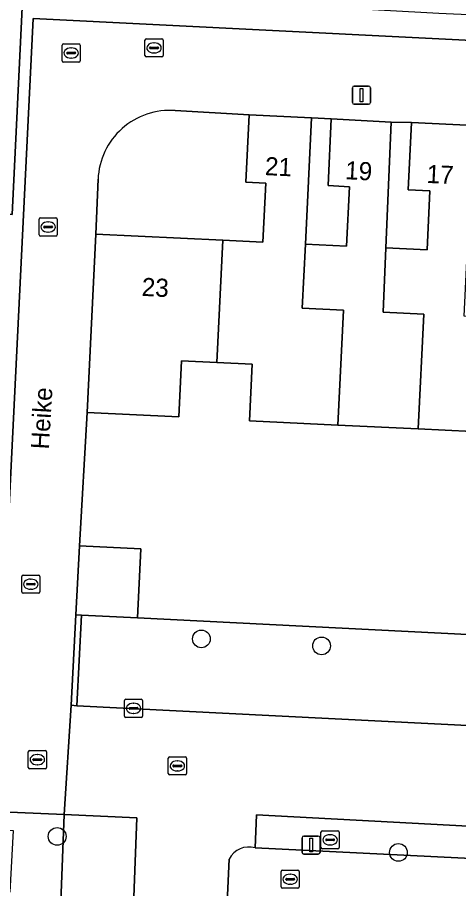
# Model space of a CAD drawing. Extents: x 162989 to 165008, y 383432 to 384338.
# Drawn here: x 164613.18 to 164637.52, y 383882.39 to 383930.44 of the extents above; entities that cross this region are included whole.
import ezdxf

# ---------------------------------------------------------------- set-up
doc = ezdxf.new("R2010")
doc.units = 0
for name, color, linetype in [('IMGEO_Boom', 7, 'Continuous'), ('IMGEO_Brandkraan', 7, 'Continuous'), ('IMGEO_Erf', 7, 'Continuous'), ('IMGEO_Kolk', 7, 'Continuous'), ('IMGEO_Lichtmast', 7, 'Continuous'), ('IMGEO_Muur', 7, 'Continuous'), ('IMGEO_Openbare_ruimte_label', 7, 'Continuous'), ('IMGEO_Pand', 7, 'Continuous'), ('IMGEO_Pand_nummerreeks', 7, 'Continuous'), ('IMGEO_Parkeervlak_open', 7, 'Continuous'), ('IMGEO_Rijbaan_lokaal_open', 7, 'Continuous'), ('IMGEO_Rioolput', 7, 'Continuous'), ('IMGEO_Voetpad_open', 7, 'Continuous')]:
    doc.layers.add(name, color=color, linetype=linetype)

msp = doc.modelspace()

# ---------------------------------------------------------------- linework, layer by layer
at = {"layer": 'IMGEO_Boom'}
for centre in [(164623.33, 383896.159), (164629.961, 383895.773), (164615.376, 383885.262), (164634.201, 383884.379)]:
    msp.add_circle(centre, 0.489, dxfattribs=at)
at = {"layer": 'IMGEO_Brandkraan'}
for p, q in [((164627.806, 383883.401), (164628.658, 383883.401)), ((164627.731, 383882.475), (164627.731, 383883.327)), ((164627.99, 383882.895), (164627.99, 383882.907)), ((164628.033, 383882.944), (164628.431, 383882.944)), ((164628.219, 383883.181), (164628.244, 383883.181)), ((164628.474, 383882.907), (164628.474, 383882.895)), ((164628.732, 383883.327), (164628.732, 383882.475)), ((164628.658, 383882.401), (164627.806, 383882.401)), ((164628.428, 383882.858), (164628.03, 383882.858)), ((164628.242, 383882.621), (164628.217, 383882.621))]:
    msp.add_line(p, q, dxfattribs=at)
for points in [[(164627.806, 383883.401), (164628.658, 383883.401)], [(164627.731, 383882.475), (164627.731, 383883.327)], [(164628.732, 383883.327), (164628.732, 383882.475)], [(164628.658, 383882.401), (164627.806, 383882.401)]]:
    msp.add_lwpolyline(points, dxfattribs=at)
for centre, radius, start, end in [((164627.808, 383883.325), 0.0765, 91.552, 178.448), ((164627.808, 383883.325), 0.0765, 91.552, 178.448), ((164628.656, 383883.325), 0.0765, 1.552, 88.448), ((164628.656, 383883.325), 0.0765, 1.552, 88.448), ((164628.03, 383882.904), 0.0403, 85.8775, 175.7526), ((164628.027, 383882.894), 0.0366, 178.938, 274.7102), ((164628.431, 383882.901), 0.043, 264.8664, 352.4533), ((164628.435, 383882.906), 0.0386, 1.7309, 96.639), ((164627.808, 383882.477), 0.0765, 181.552, 268.448), ((164627.808, 383882.477), 0.0765, 181.552, 268.448), ((164628.656, 383882.477), 0.0765, 271.552, 358.448), ((164628.656, 383882.477), 0.0765, 271.552, 358.448)]:
    msp.add_arc(centre, radius, start, end, dxfattribs=at)
for centre, major_axis, ratio, start_param, end_param in [((164628.218, 383882.901), (-0.387, 0.002), 0.722429, 4.712389, 7.853982), ((164628.243, 383882.901), (-0.39, 0.002), 0.717154, 1.570796, 4.712389)]:
    msp.add_ellipse(centre, major_axis=major_axis, ratio=ratio, start_param=start_param, end_param=end_param, dxfattribs=at)
at = {"layer": 'IMGEO_Erf'}
for points in [[(164617.632, 383921.51), (164617.504, 383918.488), (164624.514, 383918.145), (164626.721, 383918.037), (164626.88, 383921.301), (164625.792, 383921.354), (164625.974, 383925.067), (164621.889, 383925.295)], [(164639.76, 383907.517), (164635.294, 383907.736), (164630.854, 383907.953), (164625.979, 383908.191), (164626.131, 383911.308), (164624.185, 383911.403), (164622.24, 383911.498), (164622.088, 383908.402), (164617.023, 383908.65), (164616.6, 383901.294), (164619.991, 383901.128), (164619.805, 383897.311), (164658.775, 383895.348)]]:
    msp.add_lwpolyline(points, dxfattribs=at)
for points in [[(164629.408, 383924.9), (164629.067, 383917.932), (164631.334, 383917.821), (164631.495, 383921.1), (164630.32, 383921.158), (164630.493, 383924.838)], [(164633.799, 383924.668), (164633.506, 383917.733), (164635.779, 383917.622), (164635.938, 383920.877), (164634.736, 383920.936), (164634.916, 383924.636)]]:
    msp.add_lwpolyline(points, close=True, dxfattribs=at)
msp.add_arc((164621.585, 383921.351), 3.956, 85.5887, 177.6934, dxfattribs=at)
at = {"layer": 'IMGEO_Kolk'}
for p, q in [((164620.218, 383928.329), (164620.218, 383929.181)), ((164620.293, 383929.255), (164621.145, 383929.255)), ((164620.706, 383929.035), (164620.731, 383929.035)), ((164621.219, 383929.181), (164621.219, 383928.329)), ((164620.477, 383928.749), (164620.477, 383928.761)), ((164620.915, 383928.712), (164620.517, 383928.712)), ((164620.52, 383928.798), (164620.918, 383928.798)), ((164620.961, 383928.761), (164620.961, 383928.749)), ((164621.145, 383928.255), (164620.293, 383928.255)), ((164620.729, 383928.475), (164620.704, 383928.475)), ((164614.377, 383918.452), (164614.377, 383919.304)), ((164614.452, 383919.378), (164615.304, 383919.378)), ((164614.679, 383918.921), (164615.077, 383918.921)), ((164614.865, 383919.158), (164614.89, 383919.158)), ((164615.378, 383919.304), (164615.378, 383918.452)), ((164614.636, 383918.872), (164614.636, 383918.884)), ((164615.074, 383918.835), (164614.676, 383918.835)), ((164614.888, 383918.598), (164614.863, 383918.598)), ((164615.12, 383918.884), (164615.12, 383918.872)), ((164615.304, 383918.378), (164614.452, 383918.378)), ((164613.424, 383898.748), (164613.424, 383899.6)), ((164613.499, 383899.674), (164614.351, 383899.674)), ((164613.726, 383899.217), (164614.124, 383899.217)), ((164613.912, 383899.454), (164613.937, 383899.454)), ((164614.425, 383899.6), (164614.425, 383898.748)), ((164613.683, 383899.168), (164613.683, 383899.18)), ((164614.121, 383899.131), (164613.723, 383899.131)), ((164613.935, 383898.894), (164613.91, 383898.894)), ((164614.167, 383899.18), (164614.167, 383899.168)), ((164614.351, 383898.674), (164613.499, 383898.674)), ((164619.088, 383891.902), (164619.088, 383892.754)), ((164619.163, 383892.828), (164620.015, 383892.828)), ((164619.576, 383892.608), (164619.601, 383892.608)), ((164620.089, 383892.754), (164620.089, 383891.902)), ((164619.347, 383892.322), (164619.347, 383892.334)), ((164619.785, 383892.285), (164619.387, 383892.285)), ((164619.39, 383892.371), (164619.788, 383892.371)), ((164619.599, 383892.048), (164619.574, 383892.048)), ((164619.831, 383892.334), (164619.831, 383892.322)), ((164620.015, 383891.828), (164619.163, 383891.828)), ((164629.928, 383884.647), (164629.928, 383885.499)), ((164630.003, 383885.573), (164630.855, 383885.573)), ((164630.416, 383885.353), (164630.441, 383885.353)), ((164630.929, 383885.499), (164630.929, 383884.647)), ((164630.187, 383885.067), (164630.187, 383885.079)), ((164630.625, 383885.03), (164630.227, 383885.03)), ((164630.23, 383885.116), (164630.628, 383885.116)), ((164630.439, 383884.793), (164630.414, 383884.793)), ((164630.671, 383885.079), (164630.671, 383885.067)), ((164630.855, 383884.573), (164630.003, 383884.573))]:
    msp.add_line(p, q, dxfattribs=at)
for points in [[(164620.218, 383928.329), (164620.218, 383929.181)], [(164620.293, 383929.255), (164621.145, 383929.255)], [(164621.219, 383929.181), (164621.219, 383928.329)], [(164621.145, 383928.255), (164620.293, 383928.255)], [(164614.377, 383918.452), (164614.377, 383919.304)], [(164614.452, 383919.378), (164615.304, 383919.378)], [(164615.378, 383919.304), (164615.378, 383918.452)], [(164615.304, 383918.378), (164614.452, 383918.378)], [(164613.424, 383898.748), (164613.424, 383899.6)], [(164613.499, 383899.674), (164614.351, 383899.674)], [(164614.425, 383899.6), (164614.425, 383898.748)], [(164614.351, 383898.674), (164613.499, 383898.674)], [(164619.088, 383891.902), (164619.088, 383892.754)], [(164619.163, 383892.828), (164620.015, 383892.828)], [(164620.089, 383892.754), (164620.089, 383891.902)], [(164620.015, 383891.828), (164619.163, 383891.828)], [(164629.928, 383884.647), (164629.928, 383885.499)], [(164630.003, 383885.573), (164630.855, 383885.573)], [(164630.929, 383885.499), (164630.929, 383884.647)], [(164630.855, 383884.573), (164630.003, 383884.573)]]:
    msp.add_lwpolyline(points, dxfattribs=at)
for centre, radius, start, end in [((164620.295, 383929.179), 0.0765, 91.552, 178.448), ((164620.295, 383929.179), 0.0765, 91.552, 178.448), ((164621.143, 383929.179), 0.0765, 1.552, 88.448), ((164621.143, 383929.179), 0.0765, 1.552, 88.448), ((164620.517, 383928.758), 0.0403, 85.8775, 175.7526), ((164620.514, 383928.748), 0.0366, 178.938, 274.7102), ((164620.918, 383928.755), 0.043, 264.8664, 352.4533), ((164620.922, 383928.76), 0.0386, 1.7309, 96.639), ((164620.295, 383928.331), 0.0765, 181.552, 268.448), ((164620.295, 383928.331), 0.0765, 181.552, 268.448), ((164621.143, 383928.331), 0.0765, 271.552, 358.448), ((164621.143, 383928.331), 0.0765, 271.552, 358.448), ((164614.454, 383919.302), 0.0765, 91.552, 178.448), ((164614.454, 383919.302), 0.0765, 91.552, 178.448), ((164614.676, 383918.881), 0.0403, 85.8775, 175.7526), ((164615.081, 383918.883), 0.0386, 1.7309, 96.639), ((164615.302, 383919.302), 0.0765, 1.552, 88.448), ((164615.302, 383919.302), 0.0765, 1.552, 88.448), ((164614.454, 383918.454), 0.0765, 181.552, 268.448), ((164614.454, 383918.454), 0.0765, 181.552, 268.448), ((164614.673, 383918.871), 0.0366, 178.938, 274.7102), ((164615.077, 383918.878), 0.043, 264.8664, 352.4533), ((164615.302, 383918.454), 0.0765, 271.552, 358.448), ((164615.302, 383918.454), 0.0765, 271.552, 358.448), ((164613.501, 383899.598), 0.0765, 91.552, 178.448), ((164613.501, 383899.598), 0.0765, 91.552, 178.448), ((164613.723, 383899.177), 0.0403, 85.8775, 175.7526), ((164614.128, 383899.179), 0.0386, 1.7309, 96.639), ((164614.349, 383899.598), 0.0765, 1.552, 88.448), ((164614.349, 383899.598), 0.0765, 1.552, 88.448), ((164613.501, 383898.75), 0.0765, 181.552, 268.448), ((164613.501, 383898.75), 0.0765, 181.552, 268.448), ((164613.72, 383899.167), 0.0366, 178.938, 274.7102), ((164614.124, 383899.174), 0.043, 264.8664, 352.4533), ((164614.349, 383898.75), 0.0765, 271.552, 358.448), ((164614.349, 383898.75), 0.0765, 271.552, 358.448), ((164619.165, 383892.752), 0.0765, 91.552, 178.448), ((164619.165, 383892.752), 0.0765, 91.552, 178.448), ((164620.013, 383892.752), 0.0765, 1.552, 88.448), ((164620.013, 383892.752), 0.0765, 1.552, 88.448), ((164619.387, 383892.331), 0.0403, 85.8775, 175.7526), ((164619.384, 383892.321), 0.0366, 178.938, 274.7102), ((164619.788, 383892.328), 0.043, 264.8664, 352.4533), ((164619.792, 383892.333), 0.0386, 1.7309, 96.639), ((164619.165, 383891.904), 0.0765, 181.552, 268.448), ((164619.165, 383891.904), 0.0765, 181.552, 268.448), ((164620.013, 383891.904), 0.0765, 271.552, 358.448), ((164620.013, 383891.904), 0.0765, 271.552, 358.448), ((164630.005, 383885.497), 0.0765, 91.552, 178.448), ((164630.005, 383885.497), 0.0765, 91.552, 178.448), ((164630.853, 383885.497), 0.0765, 1.552, 88.448), ((164630.853, 383885.497), 0.0765, 1.552, 88.448), ((164630.227, 383885.076), 0.0403, 85.8775, 175.7526), ((164630.224, 383885.066), 0.0366, 178.938, 274.7102), ((164630.628, 383885.073), 0.043, 264.8664, 352.4533), ((164630.632, 383885.078), 0.0386, 1.7309, 96.639), ((164630.005, 383884.649), 0.0765, 181.552, 268.448), ((164630.005, 383884.649), 0.0765, 181.552, 268.448), ((164630.853, 383884.649), 0.0765, 271.552, 358.448), ((164630.853, 383884.649), 0.0765, 271.552, 358.448)]:
    msp.add_arc(centre, radius, start, end, dxfattribs=at)
for centre, major_axis, ratio, start_param, end_param in [((164620.705, 383928.755), (-0.387, 0.002), 0.722429, 4.712389, 7.853982), ((164620.73, 383928.755), (-0.39, 0.002), 0.717154, 1.570796, 4.712389), ((164614.864, 383918.878), (-0.387, 0.002), 0.722429, 4.712389, 7.853982), ((164614.889, 383918.878), (-0.39, 0.002), 0.717154, 1.570796, 4.712389), ((164613.911, 383899.174), (-0.387, 0.002), 0.722429, 4.712389, 7.853982), ((164613.936, 383899.174), (-0.39, 0.002), 0.717154, 1.570796, 4.712389), ((164619.575, 383892.328), (-0.387, 0.002), 0.722429, 4.712389, 7.853982), ((164619.6, 383892.328), (-0.39, 0.002), 0.717154, 1.570796, 4.712389), ((164630.415, 383885.073), (-0.387, 0.002), 0.722429, 4.712389, 7.853982), ((164630.44, 383885.073), (-0.39, 0.002), 0.717154, 1.570796, 4.712389)]:
    msp.add_ellipse(centre, major_axis=major_axis, ratio=ratio, start_param=start_param, end_param=end_param, dxfattribs=at)
at = {"layer": 'IMGEO_Lichtmast'}
for p, q in [((164631.762, 383926.65), (164632.552, 383926.65)), ((164632.552, 383926.65), (164631.762, 383926.65)), ((164631.662, 383925.75), (164631.662, 383926.55)), ((164631.662, 383926.55), (164631.662, 383925.75)), ((164632.652, 383926.55), (164632.652, 383925.75)), ((164632.652, 383925.75), (164632.652, 383926.55)), ((164632.552, 383925.65), (164631.762, 383925.65)), ((164631.762, 383925.65), (164632.552, 383925.65)), ((164628.987, 383885.284), (164629.777, 383885.284)), ((164629.777, 383885.284), (164628.987, 383885.284)), ((164628.887, 383884.384), (164628.887, 383885.184)), ((164628.887, 383885.184), (164628.887, 383884.384)), ((164629.877, 383885.184), (164629.877, 383884.384)), ((164629.877, 383884.384), (164629.877, 383885.184)), ((164629.777, 383884.284), (164628.987, 383884.284)), ((164628.987, 383884.284), (164629.777, 383884.284))]:
    msp.add_line(p, q, dxfattribs=at)
for points in [[(164632.082, 383926.525), (164632.232, 383926.525), (164632.232, 383925.775), (164632.082, 383925.775), (164632.082, 383926.525)], [(164629.307, 383885.159), (164629.457, 383885.159), (164629.457, 383884.409), (164629.307, 383884.409), (164629.307, 383885.159)]]:
    msp.add_lwpolyline(points, dxfattribs=at)
for centre, start, end in [((164631.762, 383926.55), 90, 180), ((164631.762, 383926.55), 90, 180), ((164632.552, 383926.55), 0, 90), ((164632.552, 383926.55), 360, 90), ((164631.762, 383925.75), 180, 270), ((164631.762, 383925.75), 180, 270), ((164632.552, 383925.75), 270, 0), ((164632.552, 383925.75), 270, 0), ((164628.987, 383885.184), 90, 180), ((164628.987, 383885.184), 90, 180), ((164629.777, 383885.184), 0, 90), ((164629.777, 383885.184), 360, 90), ((164628.987, 383884.384), 180, 270), ((164628.987, 383884.384), 180, 270), ((164629.777, 383884.384), 270, 0), ((164629.777, 383884.384), 270, 0)]:
    msp.add_arc(centre, 0.1, start, end, dxfattribs=at)
at = {"layer": 'IMGEO_Muur'}
msp.add_lwpolyline([(164616.466, 383892.473), (164616.72, 383897.462), (164616.414, 383897.477), (164616.148, 383892.494)], close=True, dxfattribs=at)
msp.add_lwpolyline([(164619.805, 383897.311), (164658.775, 383895.348), (164658.538, 383891.665)], dxfattribs=at)
at = {"layer": 'IMGEO_Pand'}
for points in [[(164629.067, 383917.932), (164629.408, 383924.9), (164625.974, 383925.067), (164625.792, 383921.354), (164626.88, 383921.301), (164626.721, 383918.037), (164624.514, 383918.145), (164624.185, 383911.403), (164626.131, 383911.308), (164625.979, 383908.191), (164630.854, 383907.953), (164631.163, 383914.287), (164628.89, 383914.398)], [(164629.067, 383917.932), (164628.89, 383914.398), (164631.163, 383914.287), (164630.854, 383907.953), (164635.294, 383907.736), (164635.605, 383914.07), (164633.354, 383914.18), (164633.506, 383917.733), (164633.799, 383924.668), (164630.493, 383924.838), (164630.32, 383921.158), (164631.495, 383921.1), (164631.334, 383917.821)], [(164639.76, 383907.517), (164640.071, 383913.853), (164637.832, 383913.962), (164637.999, 383917.399), (164638.345, 383924.468), (164634.916, 383924.636), (164634.736, 383920.936), (164635.938, 383920.877), (164635.779, 383917.622), (164633.506, 383917.733), (164633.354, 383914.18), (164635.605, 383914.07), (164635.294, 383907.736)], [(164624.185, 383911.403), (164624.514, 383918.145), (164617.504, 383918.488), (164617.023, 383908.65), (164622.088, 383908.402), (164622.24, 383911.498)], [(164616.72, 383897.462), (164619.805, 383897.311), (164619.991, 383901.128), (164616.6, 383901.294), (164616.414, 383897.477)]]:
    msp.add_lwpolyline(points, close=True, dxfattribs=at)
at = {"layer": 'IMGEO_Parkeervlak_open'}
for points in [[(164658.775, 383895.348), (164619.805, 383897.311), (164616.72, 383897.462), (164616.466, 383892.473), (164658.466, 383890.358), (164658.501, 383890.771), (164658.557, 383891.428), (164658.542, 383891.729)], [(164619.769, 383886.297), (164615.768, 383886.479), (164615.501, 383879.717), (164619.518, 383879.498)], [(164626.367, 383886.461), (164626.294, 383884.627), (164653.124, 383883.308), (164653.154, 383885.02)]]:
    msp.add_lwpolyline(points, close=True, dxfattribs=at)
at = {"layer": 'IMGEO_Rijbaan_lokaal_open'}
for points in [[(164691.3, 383957.746), (164672.94, 383958.605), (164672.629, 383951.924), (164677.821, 383951.681), (164677.025, 383935.066), (164677.006, 383934.666), (164676.711, 383929.936), (164669.514, 383930.228), (164669.414, 383928.081), (164669.39, 383927.569), (164669.043, 383927.587), (164669.041, 383927.587), (164641.19, 383929.008), (164614.054, 383930.38), (164611.881, 383886.647), (164615.768, 383886.479), (164616.148, 383892.494), (164616.414, 383897.477), (164616.6, 383901.294), (164617.023, 383908.65), (164617.504, 383918.488), (164617.632, 383921.51)], [(164621.889, 383925.295), (164625.974, 383925.067), (164629.408, 383924.9), (164630.493, 383924.838), (164633.799, 383924.668), (164634.916, 383924.636), (164638.345, 383924.468), (164639.478, 383924.401), (164642.853, 383924.236), (164670.06, 383922.76), (164681.419, 383922.355), (164681.258, 383919.26), (164680.913, 383912.204), (164681.072, 383912.196), (164680.923, 383909.143), (164683.037, 383909.039), (164682.711, 383902.381), (164682.144, 383891.259), (164688.066, 383891.001), (164688.982, 383908.909), (164690.105, 383929.128)], [(164664.41, 383889.836), (164664.429, 383890.38), (164659.553, 383890.6), (164658.501, 383890.771), (164658.466, 383890.358), (164616.466, 383892.473), (164616.148, 383892.494), (164615.768, 383886.479), (164619.769, 383886.297), (164619.518, 383879.498), (164624.651, 383879.219), (164624.868, 383884.005)], [(164626.294, 383884.627), (164626.367, 383886.461), (164653.154, 383885.02), (164653.124, 383883.308), (164668.571, 383882.61), (164668.587, 383883.733), (164678.686, 383883.217), (164679.469, 383883.177), (164679.668, 383888.258)]]:
    msp.add_lwpolyline(points, dxfattribs=at)
for centre, radius, start, end in [((164621.585, 383921.351), 3.956, 85.5887, 177.6934), ((164625.939, 383883.494), 1.187, 72.6199, 154.5123)]:
    msp.add_arc(centre, radius, start, end, dxfattribs=at)
at = {"layer": 'IMGEO_Rioolput'}
for p, q in [((164615.65, 383928.047), (164615.65, 383928.899)), ((164615.725, 383928.973), (164616.577, 383928.973)), ((164615.952, 383928.516), (164616.35, 383928.516)), ((164616.138, 383928.753), (164616.163, 383928.753)), ((164616.651, 383928.899), (164616.651, 383928.047)), ((164615.909, 383928.467), (164615.909, 383928.479)), ((164616.347, 383928.43), (164615.949, 383928.43)), ((164616.161, 383928.193), (164616.136, 383928.193)), ((164616.393, 383928.479), (164616.393, 383928.467)), ((164616.577, 383927.973), (164615.725, 383927.973)), ((164613.782, 383889.071), (164613.782, 383889.923)), ((164613.857, 383889.997), (164614.709, 383889.997)), ((164614.27, 383889.777), (164614.295, 383889.777)), ((164614.783, 383889.923), (164614.783, 383889.071)), ((164621.58, 383889.652), (164622.432, 383889.652)), ((164614.041, 383889.491), (164614.041, 383889.503)), ((164614.479, 383889.454), (164614.081, 383889.454)), ((164614.084, 383889.54), (164614.482, 383889.54)), ((164614.293, 383889.217), (164614.268, 383889.217)), ((164614.525, 383889.503), (164614.525, 383889.491)), ((164621.505, 383888.726), (164621.505, 383889.578)), ((164621.764, 383889.146), (164621.764, 383889.158)), ((164621.807, 383889.195), (164622.205, 383889.195)), ((164621.993, 383889.432), (164622.018, 383889.432)), ((164622.248, 383889.158), (164622.248, 383889.146)), ((164622.506, 383889.578), (164622.506, 383888.726)), ((164614.709, 383888.997), (164613.857, 383888.997)), ((164622.432, 383888.652), (164621.58, 383888.652)), ((164622.202, 383889.109), (164621.804, 383889.109)), ((164622.016, 383888.872), (164621.991, 383888.872))]:
    msp.add_line(p, q, dxfattribs=at)
for points in [[(164615.65, 383928.047), (164615.65, 383928.899)], [(164615.725, 383928.973), (164616.577, 383928.973)], [(164616.651, 383928.899), (164616.651, 383928.047)], [(164616.577, 383927.973), (164615.725, 383927.973)], [(164613.782, 383889.071), (164613.782, 383889.923)], [(164613.857, 383889.997), (164614.709, 383889.997)], [(164614.783, 383889.923), (164614.783, 383889.071)], [(164621.58, 383889.652), (164622.432, 383889.652)], [(164621.505, 383888.726), (164621.505, 383889.578)], [(164622.506, 383889.578), (164622.506, 383888.726)], [(164614.709, 383888.997), (164613.857, 383888.997)], [(164622.432, 383888.652), (164621.58, 383888.652)]]:
    msp.add_lwpolyline(points, dxfattribs=at)
for centre, radius, start, end in [((164615.727, 383928.897), 0.0765, 91.552, 178.448), ((164615.727, 383928.897), 0.0765, 91.552, 178.448), ((164615.949, 383928.476), 0.0403, 85.8775, 175.7526), ((164616.354, 383928.478), 0.0386, 1.7309, 96.639), ((164616.575, 383928.897), 0.0765, 1.552, 88.448), ((164616.575, 383928.897), 0.0765, 1.552, 88.448), ((164615.727, 383928.049), 0.0765, 181.552, 268.448), ((164615.727, 383928.049), 0.0765, 181.552, 268.448), ((164615.946, 383928.466), 0.0366, 178.938, 274.7102), ((164616.35, 383928.473), 0.043, 264.8664, 352.4533), ((164616.575, 383928.049), 0.0765, 271.552, 358.448), ((164616.575, 383928.049), 0.0765, 271.552, 358.448), ((164613.859, 383889.921), 0.0765, 91.552, 178.448), ((164613.859, 383889.921), 0.0765, 91.552, 178.448), ((164614.707, 383889.921), 0.0765, 1.552, 88.448), ((164614.707, 383889.921), 0.0765, 1.552, 88.448), ((164621.582, 383889.576), 0.0765, 91.552, 178.448), ((164621.582, 383889.576), 0.0765, 91.552, 178.448), ((164622.43, 383889.576), 0.0765, 1.552, 88.448), ((164622.43, 383889.576), 0.0765, 1.552, 88.448), ((164614.081, 383889.5), 0.0403, 85.8775, 175.7526), ((164614.078, 383889.49), 0.0366, 178.938, 274.7102), ((164614.482, 383889.497), 0.043, 264.8664, 352.4533), ((164614.486, 383889.502), 0.0386, 1.7309, 96.639), ((164621.804, 383889.155), 0.0403, 85.8775, 175.7526), ((164621.801, 383889.145), 0.0366, 178.938, 274.7102), ((164622.205, 383889.152), 0.043, 264.8664, 352.4533), ((164622.209, 383889.157), 0.0386, 1.7309, 96.639), ((164613.859, 383889.073), 0.0765, 181.552, 268.448), ((164613.859, 383889.073), 0.0765, 181.552, 268.448), ((164614.707, 383889.073), 0.0765, 271.552, 358.448), ((164614.707, 383889.073), 0.0765, 271.552, 358.448), ((164621.582, 383888.728), 0.0765, 181.552, 268.448), ((164621.582, 383888.728), 0.0765, 181.552, 268.448), ((164622.43, 383888.728), 0.0765, 271.552, 358.448), ((164622.43, 383888.728), 0.0765, 271.552, 358.448)]:
    msp.add_arc(centre, radius, start, end, dxfattribs=at)
for centre, major_axis, ratio, start_param, end_param in [((164616.137, 383928.473), (-0.387, 0.002), 0.722429, 4.712389, 7.853982), ((164616.162, 383928.473), (-0.39, 0.002), 0.717154, 1.570796, 4.712389), ((164614.269, 383889.497), (-0.387, 0.002), 0.722429, 4.712389, 7.853982), ((164614.294, 383889.497), (-0.39, 0.002), 0.717154, 1.570796, 4.712389), ((164621.992, 383889.152), (-0.387, 0.002), 0.722429, 4.712389, 7.853982), ((164622.017, 383889.152), (-0.39, 0.002), 0.717154, 1.570796, 4.712389)]:
    msp.add_ellipse(centre, major_axis=major_axis, ratio=ratio, start_param=start_param, end_param=end_param, dxfattribs=at)
at = {"layer": 'IMGEO_Voetpad_open'}
for points in [[(164606.029, 383931.213), (164605.856, 383927.756), (164605.763, 383926.676), (164605.591, 383923.243), (164605.495, 383921.385), (164606.295, 383921.295), (164606.227, 383919.922), (164608.166, 383919.797), (164611.587, 383919.626), (164612.891, 383919.562), (164613.485, 383931.758)], [(164640.1, 383930.493), (164636.43, 383930.66), (164626.781, 383931.178), (164617.067, 383931.621), (164613.485, 383931.758), (164612.891, 383919.562), (164611.587, 383919.626), (164611.417, 383916.227), (164611.366, 383913.964), (164611.196, 383910.566), (164610.915, 383905.938), (164610.75, 383902.652), (164610.731, 383901.52), (164610.561, 383898.126), (164610.511, 383896.956), (164610.338, 383893.516), (164610.279, 383892.449), (164610.107, 383889.006), (164609.955, 383885.74), (164612.943, 383885.591), (164612.774, 383882.194)], [(164615.501, 383879.717), (164615.768, 383886.479), (164611.881, 383886.647), (164614.054, 383930.38), (164641.19, 383929.008)], [(164653.124, 383883.308), (164626.294, 383884.627)], [(164624.868, 383884.005), (164624.651, 383879.219)]]:
    msp.add_lwpolyline(points, dxfattribs=at)
msp.add_arc((164625.939, 383883.494), 1.187, 72.6199, 154.5123, dxfattribs=at)

# ---------------------------------------------------------------- texts
at = {"layer": 'IMGEO_Openbare_ruimte_label'}
msp.add_text('Heike', height=1, rotation=86.7311, dxfattribs=at).set_placement((164614.922, 383906.593))
at = {"layer": 'IMGEO_Pand_nummerreeks'}
for s, rotation, p in [('21', 357.2158, (164626.819, 383921.742)), ('19', 357.0563, (164631.243, 383921.515)), ('17', 357.1951, (164635.736, 383921.311)), ('23', 357.1987, (164620.023, 383915.081))]:
    msp.add_text(s, height=1, rotation=rotation, dxfattribs=at).set_placement(p)

doc.saveas('drawing.dxf')
